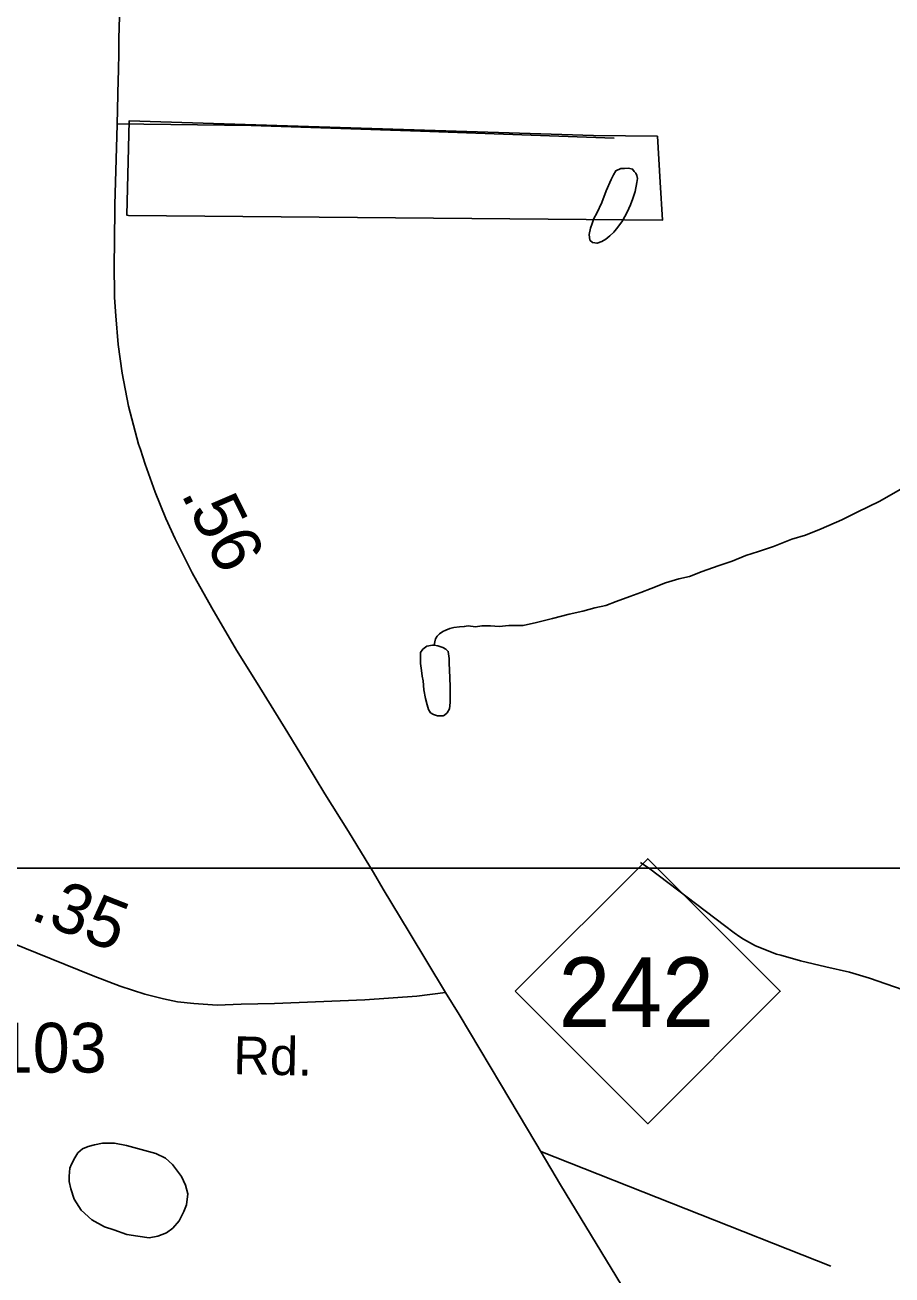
# Model space of a CAD drawing. Extents: x 2082433 to 2279600, y 546599 to 755198.
# Drawn here: x 2136702 to 2138879, y 584958 to 588097 of the extents above; entities that cross this region are included whole.
import ezdxf

# ---------------------------------------------------------------- set-up
doc = ezdxf.new("R2010")
doc.units = 0
for name, color, linetype in [('Exist Boundary Political City Limit New', 7, 'Continuous'), ('Exist Hydrographic Misc Water Feature', 7, 'Continuous'), ('Exist Road Non-System Type 51', 7, 'Continuous'), ('Exist Road Primary NC Attributed', 7, 'Continuous'), ('Exist Road Primary NC Service Mileage Hundredths English Label', 7, 'Continuous'), ('Exist Road Primary NC Shield CELL', 7, 'Continuous'), ('Exist Road Primary NC Shield Number Label', 7, 'Continuous'), ('Exist Road Secondary Mileage Hundredths English Label', 7, 'Continuous'), ('Exist Road Secondary Type 51 Attributed', 7, 'Continuous'), ('Exist Road Secondary Type 51 Label', 7, 'Continuous'), ('Exist Road Secondary Type 51 Number Label', 7, 'Continuous'), ('Map Preparation Boundary City Limit Buffer Line', 7, 'Continuous'), ('Map Preparation Inset Cut Line', 7, 'Continuous')]:
    doc.layers.add(name, color=color, linetype=linetype)

msp = doc.modelspace()

# ---------------------------------------------------------------- linework, layer by layer
at = {"layer": 'Exist Boundary Political City Limit New'}
msp.add_lwpolyline([(2138297, 587702.9), (2138303.2, 587607.2), (2136962.5, 587619.2), (2136958.5, 587619.3), (2136964, 587856.9), (2138130.2, 587819.4), (2138210.5, 587818.6), (2138290.2, 587817.8), (2138297, 587702.9)], dxfattribs=at)
at = {"layer": 'Exist Hydrographic Misc Water Feature'}
for points in [[(2138161.9, 587681), (2138150.3, 587651.1), (2138138.2, 587625), (2138130.4, 587611.1), (2138126.7, 587599.1), (2138122.6, 587587.2), (2138118.7, 587571.2), (2138120.5, 587557.1), (2138126.9, 587551.3), (2138138.8, 587549.1), (2138150.5, 587553.4), (2138160.9, 587559.1), (2138170.8, 587567.4), (2138180.8, 587577.2), (2138190.6, 587589.5), (2138202.5, 587605.5), (2138214.4, 587627.6), (2138222.4, 587645.5), (2138228.6, 587661.6), (2138234.1, 587679.4), (2138238.2, 587701.5), (2138240.3, 587711.7), (2138238.2, 587719.4), (2138235.8, 587725.4), (2138231.9, 587729.7), (2138228, 587735.5), (2138217.7, 587737.5), (2138207.9, 587737.3), (2138198.2, 587737.1), (2138186.1, 587731.3), (2138180.2, 587721.3), (2138174.4, 587709.2), (2138161.9, 587681)], [(2137729.7, 586540), (2137731.3, 586547.8), (2137733, 586555.6), (2137737.5, 586561.8), (2137743.2, 586567.9), (2137751.4, 586573.9), (2137759.2, 586577.6), (2137769.3, 586581.8), (2137779.1, 586583.9), (2137793.3, 586585.8), (2137805.4, 586586.1), (2137815.4, 586588.2), (2137833.2, 586585.9), (2137849.4, 586588.3), (2137871.2, 586588.3), (2137892.9, 586586.6), (2137917.1, 586588.6), (2137953.2, 586588.8), (2137986.8, 586596.7), (2138026.8, 586606.9), (2138068.8, 586617.2), (2138103.1, 586625.4), (2138132.8, 586633.5), (2138160.5, 586639.4), (2138186.5, 586649.7), (2138221, 586661.9), (2138248.5, 586671.9), (2138274.9, 586682.1), (2138310.4, 586696.2), (2138344.4, 586706.5), (2138370.5, 586712.3), (2138402.7, 586724.4), (2138442.5, 586738.7), (2138477.9, 586750.7), (2138512.2, 586765), (2138544.2, 586775.2), (2138581.9, 586787.3), (2138627.8, 586805.5), (2138662.3, 586815.7), (2138701.4, 586831.7), (2138753.7, 586854.2), (2138793.5, 586874.2), (2138847.2, 586900.5), (2138907.3, 586934.8)], [(2137729.7, 586540), (2137725.4, 586539.7), (2137711.2, 586537.4), (2137701.6, 586529.6), (2137695.4, 586521.5), (2137695.2, 586507.4), (2137695.4, 586493.6), (2137697.7, 586475.8), (2137699.5, 586461.7), (2137701.8, 586449.6), (2137703.6, 586427.8), (2137708.2, 586405.7), (2137711.8, 586389.7), (2137715.7, 586377.8), (2137720.5, 586369.8), (2137728.3, 586365.8), (2137738.1, 586361.8), (2137752.2, 586361.7), (2137755.9, 586364), (2137762.5, 586369.9), (2137768, 586380), (2137769.9, 586396), (2137769.9, 586404.1), (2137770.1, 586417.8), (2137769.7, 586434.1), (2137769.5, 586458), (2137767.4, 586494.1), (2137767.2, 586505.9), (2137765.4, 586517.9), (2137765.2, 586524), (2137759.4, 586529.7), (2137751.4, 586533.7), (2137739.3, 586537.6), (2137729.7, 586540)], [(2138247.7, 585993.8), (2138271.2, 585977.4), (2138458.4, 585835.3), (2138483.3, 585817.3)], [(2138247.7, 585993.8), (2138271.2, 585977.4), (2138458.4, 585835.3), (2138483.3, 585817.3)], [(2138483.3, 585817.3), (2138497.6, 585806.9), (2138506.8, 585801.5)], [(2138483.3, 585817.3), (2138497.6, 585806.9), (2138506.8, 585801.5)], [(2138506.8, 585801.5), (2138536.2, 585784.1), (2138589.5, 585763.5), (2138599.9, 585760.6)], [(2138506.8, 585801.5), (2138536.2, 585784.1), (2138589.5, 585763.5), (2138599.9, 585760.6)], [(2138599.9, 585760.6), (2138649.6, 585746.9), (2138713.5, 585731.9)], [(2138599.9, 585760.6), (2138649.6, 585746.9), (2138713.5, 585731.9)], [(2138713.5, 585731.9), (2138772.2, 585717.9), (2138822.4, 585703.5)], [(2138713.5, 585731.9), (2138772.2, 585717.9), (2138822.4, 585703.5)], [(2138822.4, 585703.5), (2139071.6, 585617.1), (2139096, 585609.3)], [(2138822.4, 585703.5), (2139071.6, 585617.1), (2139096, 585609.3)], [(2136843.7, 585120.3), (2136869.9, 585096.4), (2136901.9, 585078.6), (2136925.9, 585070.7), (2136957.9, 585058.9), (2136986, 585055), (2137013.9, 585051.1), (2137036, 585055.2), (2137057.9, 585063.3), (2137073.9, 585075.3), (2137089.9, 585093.4), (2137101.6, 585117.4), (2137107.8, 585133.4), (2137111.5, 585161.5), (2137105.5, 585183.4), (2137095.5, 585205.4), (2137073.1, 585235.3), (2137055.1, 585251.2), (2137031.1, 585263.1), (2136957.3, 585282.8), (2136926.9, 585288.6), (2136897.2, 585288.5), (2136877.1, 585284.4), (2136861.1, 585280.3), (2136847.1, 585274.3), (2136835.3, 585264.2), (2136827.3, 585252.2), (2136819.3, 585236.1), (2136815.4, 585226.1), (2136813.5, 585206.1), (2136813.5, 585192.1), (2136817.6, 585174.1), (2136825.6, 585148.2), (2136843.7, 585120.3)]]:
    msp.add_lwpolyline(points, dxfattribs=at)
at = {"layer": 'Exist Road Non-System Type 51'}
msp.add_line((2137997.6, 585267.9), (2138725.9, 584979.9), dxfattribs=at)
msp.add_lwpolyline([(2136934.1, 587849.3), (2137270.7, 587845.2), (2137695.7, 587830.3), (2138181.6, 587812.8)], dxfattribs=at)
at = {"layer": 'Exist Road Primary NC Attributed'}
for points in [[(2137758, 585666.8), (2137666.8, 585818.6), (2137602, 585926.6), (2137577.5, 585968.4), (2137514.4, 586071.3), (2137455.3, 586166), (2137406.9, 586246.8), (2137362.1, 586319.1), (2137285.3, 586444.1), (2137233.8, 586526.8), (2137171.5, 586633.4), (2137122, 586721.7), (2137079.9, 586806.3), (2137056.1, 586857.4), (2137028.9, 586924.2), (2137003.8, 586994.6), (2136992.1, 587030.9), (2136987.4, 587044.4), (2136962.7, 587139.6), (2136946.8, 587222.5), (2136936.6, 587294.8), (2136930.6, 587367), (2136927.5, 587413.2), (2136926.2, 587501.1), (2136927.2, 587546.9), (2136928.3, 587646.6), (2136930.6, 587731.2), (2136934, 587847.6), (2136936.4, 587960.1), (2136936.9, 587981.5), (2136937.7, 588029.8), (2136938.2, 588063.7), (2136941.3, 588175.5)], [(2138379.4, 584637), (2138047.1, 585184.4), (2137985, 585288.7), (2137896.2, 585437.7), (2137792.5, 585611.7), (2137758, 585666.8)]]:
    msp.add_lwpolyline(points, dxfattribs=at)
at = {"layer": 'Exist Road Primary NC Shield CELL'}
msp.add_lwpolyline([(2137932.8, 585670.3), (2138265.8, 586003.3), (2138598.8, 585670.3), (2138265.8, 585337.3)], close=True, dxfattribs=at)
at = {"layer": 'Exist Road Secondary Type 51 Attributed'}
msp.add_lwpolyline([(2135988, 586047.2), (2136073.7, 586029), (2136229, 585970.1), (2136335, 585925.2), (2136501, 585859.8), (2136733.3, 585765.6), (2136873.6, 585708.9), (2136941.1, 585683.2), (2137003.2, 585662.8), (2137050.3, 585651), (2137085.6, 585643.5), (2137126.3, 585639.2), (2137184.6, 585635.1), (2137245, 585638), (2137328.7, 585639.2), (2137555.7, 585648.9), (2137686.5, 585658.2), (2137758, 585666.8)], dxfattribs=at)
at = {"layer": 'Map Preparation Boundary City Limit Buffer Line'}
msp.add_lwpolyline([(2138297, 587702.9), (2138303.2, 587607.2), (2136962.5, 587619.2), (2136958.5, 587619.3), (2136964, 587856.9), (2138130.2, 587819.4), (2138210.5, 587818.6), (2138290.2, 587817.8), (2138297, 587702.9)], dxfattribs=at)
at = {"layer": 'Map Preparation Inset Cut Line'}
for points in [[(2125488.3, 630228.2), (2201171.6, 630228.2), (2201171.6, 601522.9), (2185962.8, 601519.6), (2185962.8, 585979.7), (2125488.3, 585979.7)], [(2133614.2, 585979.7), (2209297.4, 585979.7), (2209297.4, 557274.4), (2194088.6, 557271.1), (2194088.6, 546598.7), (2133614.2, 546598.7)]]:
    msp.add_lwpolyline(points, close=True, dxfattribs=at)

# ---------------------------------------------------------------- texts
at = {"layer": 'Exist Road Primary NC Service Mileage Hundredths English Label'}
msp.add_text('.56', height=125, rotation=296.497, dxfattribs=at).set_placement((2137092.9, 586920.2))
at = {"layer": 'Exist Road Primary NC Shield Number Label'}
msp.add_text('242', height=175, dxfattribs=at).set_placement((2138041.9, 585580.6))
at = {"layer": 'Exist Road Secondary Mileage Hundredths English Label'}
msp.add_text('.35', height=125, rotation=338.6254, dxfattribs=at).set_placement((2136712.6, 585852.5))
at = {"layer": 'Exist Road Secondary Type 51 Label'}
msp.add_text('Rd.', height=95, rotation=358.8119, dxfattribs=at).set_placement((2137224.8, 585462.3))
at = {"layer": 'Exist Road Secondary Type 51 Number Label'}
msp.add_text('1103', height=125, dxfattribs=at).set_placement((2136536, 585466))

doc.saveas('drawing.dxf')
